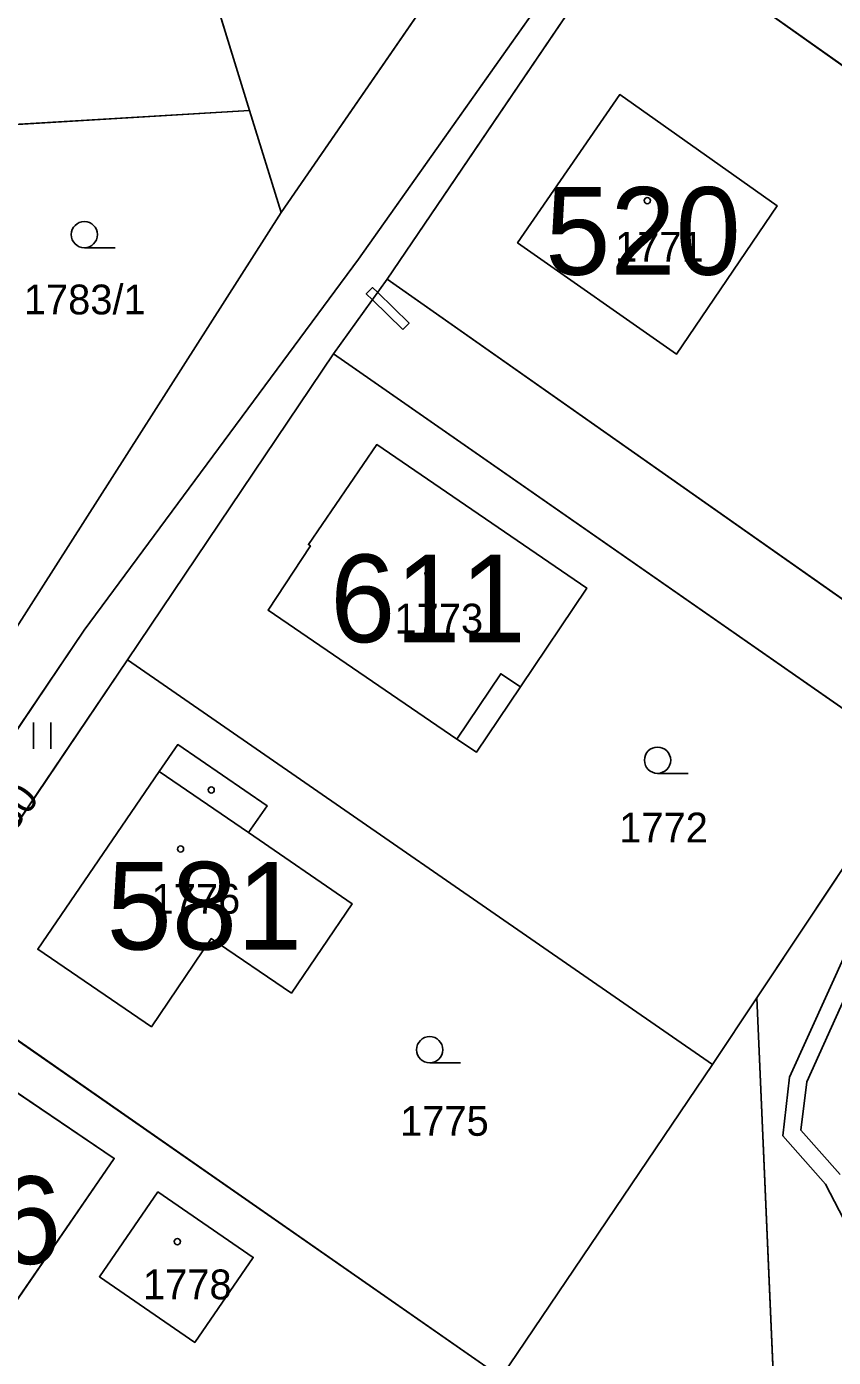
# Model space of a CAD drawing. Extents: x -689422 to -685210, y -987725 to -982160.
# Drawn here: x -687403.9 to -687357.9, y -985044.9 to -984969 of the extents above; entities that cross this region are included whole.
import ezdxf

# ---------------------------------------------------------------- set-up
doc = ezdxf.new("R2010")
doc.units = 0
for name, color, linetype in [('KN_Budovy', 7, 'Continuous'), ('KN_Budovy_cisla_domovni', 7, 'Continuous'), ('KN_Hranice_parcel', 7, 'Continuous'), ('KN_Hranice_parcel_vnitrni_kresba', 7, 'Continuous'), ('KN_Parcelni cisla', 7, 'Continuous'), ('KN_Polygon parcely', 7, 'Continuous'), ('KN_POZEMKY_ORNA PUDA', 7, 'Continuous'), ('KN_POZEMKY_OSTATNI PLOCHA', 7, 'Continuous'), ('KN_POZEMKY_TTP', 7, 'Continuous'), ('KN_POZEMKY_ZAHRADA', 7, 'Continuous'), ('KN_POZEMKY_ZASTAVENA PLOCHA', 7, 'Continuous'), ('KN_VYUZITI_17_ostatni plocha_ostatni komunikace', 7, 'Continuous'), ('KN_VYUZITI_26_ostatni plocha_jina plocha', 7, 'Continuous'), ('KN_Věcná břemena k části', 7, 'Continuous'), ('KN_Značky budov', 7, 'Continuous'), ('KN_Značky kultur', 7, 'Continuous')]:
    doc.layers.add(name, color=color, linetype=linetype)

msp = doc.modelspace()

# ---------------------------------------------------------------- linework, layer by layer
at = {"layer": 'KN_Budovy'}
for points in [[(-687370.08, -984972.87), (-687375.91, -984981.32), (-687366.84, -984987.68), (-687361.1, -984979.21)], [(-687383.94, -984992.84), (-687387.84, -984998.55), (-687387.73, -984998.62), (-687390.14, -985002.29), (-687379.37, -985009.64), (-687376.87, -985005.92), (-687375.75, -985006.67), (-687371.96, -985001.03)], [(-687403.28, -985021.64), (-687396.8, -985026.06), (-687393.38, -985021.03), (-687388.81, -985024.14), (-687385.35, -985019.04), (-687391.25, -985014.98), (-687396.35, -985011.5)], [(-687408.56, -985029.47), (-687415.04, -985039.08), (-687406.63, -985044.78), (-687398.92, -985033.57), (-687406.18, -985028.66), (-687407.3, -985030.32)], [(-687396.43, -985035.48), (-687399.76, -985040.32), (-687394.33, -985044.07), (-687390.99, -985039.22)]]:
    msp.add_lwpolyline(points, close=True, dxfattribs=at)
at = {"layer": 'KN_Hranice_parcel'}
for p, q in [((-687399.9, -984945.5), (-687391.21, -984973.77)), ((-687366.79, -984946.79), (-687389.4, -984979.6)), ((-687369.33, -984962.72), (-687383.34, -984983.41)), ((-687369.33, -984962.72), (-687337.06, -984985.6)), ((-687433.5, -984976.32), (-687391.21, -984973.77)), ((-687391.21, -984973.77), (-687389.4, -984979.6)), ((-687389.4, -984979.6), (-687404.63, -985003.48)), ((-687383.34, -984983.41), (-687386.41, -984987.66)), ((-687386.41, -984987.66), (-687398.16, -985005.13)), ((-687398.16, -985005.13), (-687410.16, -985022.86)), ((-687398.16, -985005.13), (-687364.78, -985028.22)), ((-687410.16, -985022.86), (-687376.84, -985046.05)), ((-687362.25, -985024.4), (-687364.78, -985028.22)), ((-687359.23, -985093.93), (-687362.25, -985024.4)), ((-687364.78, -985028.22), (-687376.84, -985046.05))]:
    msp.add_line(p, q, dxfattribs=at)
for points in [[(-687331.76, -984907.04), (-687384.98, -984982.26), (-687400.63, -985003.42), (-687412.62, -985021.15), (-687423.12, -985039.7)], [(-687375.91, -984981.32), (-687370.08, -984972.87), (-687361.1, -984979.21), (-687366.84, -984987.68), (-687375.91, -984981.32)], [(-687343.94, -984995.79), (-687350.95, -985006.18), (-687383.34, -984983.41)], [(-687386.41, -984987.66), (-687353.21, -985010.79), (-687362.25, -985024.4)], [(-687371.96, -985001.03), (-687375.75, -985006.67), (-687378.26, -985010.4), (-687379.37, -985009.64), (-687390.14, -985002.29), (-687387.73, -984998.62), (-687387.84, -984998.55), (-687383.94, -984992.84), (-687371.96, -985001.03)], [(-687391.25, -985014.98), (-687385.35, -985019.04), (-687388.81, -985024.14), (-687393.38, -985021.03), (-687396.8, -985026.06), (-687403.28, -985021.64), (-687396.35, -985011.5), (-687395.3, -985009.96), (-687390.2, -985013.45), (-687391.25, -985014.98)], [(-687407.3, -985030.32), (-687406.18, -985028.66), (-687398.92, -985033.57), (-687406.63, -985044.78), (-687415.04, -985039.08), (-687408.56, -985029.47), (-687407.3, -985030.32)], [(-687394.33, -985044.07), (-687399.76, -985040.32), (-687396.43, -985035.48), (-687390.99, -985039.22), (-687394.33, -985044.07)]]:
    msp.add_lwpolyline(points, dxfattribs=at)
at = {"layer": 'KN_Hranice_parcel_vnitrni_kresba'}
for p, q in [((-687379.37, -985009.64), (-687376.87, -985005.92)), ((-687376.87, -985005.92), (-687375.75, -985006.67)), ((-687391.25, -985014.98), (-687396.35, -985011.5))]:
    msp.add_line(p, q, dxfattribs=at)
at = {"layer": 'KN_Polygon parcely'}
for points in [[(-687426.99, -985045.07), (-687423.12, -985039.7), (-687412.62, -985021.15), (-687400.63, -985003.42), (-687384.98, -984982.26), (-687331.76, -984907.04), (-687319.18, -984890.09), (-687315.09, -984886.85), (-687313.72, -984885.04), (-687294.73, -984859.91)], [(-687315.96, -984876.46), (-687321.6, -984883.93), (-687326.66, -984890.33), (-687327.95, -984889.56), (-687334.82, -984899.8), (-687341.61, -984909.93), (-687348.46, -984919.8), (-687354.19, -984928.05), (-687363.41, -984941.68), (-687366.79, -984946.79), (-687389.4, -984979.6), (-687404.63, -985003.48), (-687418.27, -985024.86), (-687424.32, -985034.07), (-687429.32, -985040.27), (-687428.78, -985047.56)], [(-687232.04, -984926.56), (-687261.03, -984929.69), (-687324.15, -985007.79), (-687343.94, -984995.79), (-687350.95, -985006.18), (-687383.34, -984983.41), (-687386.41, -984987.66), (-687353.21, -985010.79), (-687362.25, -985024.4), (-687359.23, -985093.93)]]:
    msp.add_lwpolyline(points, dxfattribs=at)
for points in [[(-687358.07, -984946.1), (-687344.92, -984926.49), (-687331.76, -984907.04), (-687384.98, -984982.26), (-687400.63, -985003.42), (-687412.62, -985021.15), (-687423.12, -985039.7), (-687422.02, -985040.45), (-687410.16, -985022.86), (-687398.16, -985005.13), (-687386.41, -984987.66), (-687383.34, -984983.41), (-687369.33, -984962.72)], [(-687399.9, -984945.5), (-687391.21, -984973.77), (-687389.4, -984979.6), (-687366.79, -984946.79), (-687395.9, -984926.69), (-687402.1, -984937.11)], [(-687399.9, -984945.5), (-687435.45, -984943.89), (-687433.5, -984976.32), (-687391.21, -984973.77)], [(-687325.91, -984968.88), (-687358.07, -984946.1), (-687369.33, -984962.72), (-687337.06, -984985.6)], [(-687383.34, -984983.41), (-687350.95, -985006.18), (-687343.94, -984995.79), (-687337.06, -984985.6), (-687369.33, -984962.72)], [(-687375.91, -984981.32), (-687370.08, -984972.87), (-687361.1, -984979.21), (-687366.84, -984987.68)], [(-687375.91, -984981.32), (-687366.84, -984987.68), (-687361.1, -984979.21), (-687370.08, -984972.87)], [(-687431.11, -985012.86), (-687426.9, -985012.54), (-687427.14, -985009.52), (-687420.25, -985008.98), (-687421.66, -985003.43), (-687413.26, -985001.29), (-687404.63, -985003.48), (-687389.4, -984979.6), (-687391.21, -984973.77), (-687433.5, -984976.32)], [(-687386.41, -984987.66), (-687398.16, -985005.13), (-687364.78, -985028.22), (-687362.25, -985024.4), (-687353.21, -985010.79)], [(-687371.96, -985001.03), (-687375.75, -985006.67), (-687378.26, -985010.4), (-687379.37, -985009.64), (-687390.14, -985002.29), (-687387.73, -984998.62), (-687387.84, -984998.55), (-687383.94, -984992.84)], [(-687371.96, -985001.03), (-687383.94, -984992.84), (-687387.84, -984998.55), (-687387.73, -984998.62), (-687390.14, -985002.29), (-687379.37, -985009.64), (-687378.26, -985010.4), (-687375.75, -985006.67)], [(-687376.84, -985046.05), (-687364.78, -985028.22), (-687398.16, -985005.13), (-687410.16, -985022.86)], [(-687391.25, -985014.98), (-687385.35, -985019.04), (-687388.81, -985024.14), (-687393.38, -985021.03), (-687396.8, -985026.06), (-687403.28, -985021.64), (-687396.35, -985011.5), (-687395.3, -985009.96), (-687390.2, -985013.45)], [(-687391.25, -985014.98), (-687390.2, -985013.45), (-687395.3, -985009.96), (-687396.35, -985011.5), (-687403.28, -985021.64), (-687396.8, -985026.06), (-687393.38, -985021.03), (-687388.81, -985024.14), (-687385.35, -985019.04)], [(-687410.16, -985022.86), (-687422.02, -985040.45), (-687394.63, -985059.14), (-687388.5, -985063.19), (-687376.84, -985046.05)], [(-687376.84, -985046.05), (-687388.5, -985063.19), (-687394.63, -985059.14), (-687403.44, -985072.25), (-687359.23, -985093.93), (-687362.25, -985024.4), (-687364.78, -985028.22)], [(-687407.3, -985030.32), (-687406.18, -985028.66), (-687398.92, -985033.57), (-687406.63, -985044.78), (-687415.04, -985039.08), (-687408.56, -985029.47)], [(-687407.3, -985030.32), (-687408.56, -985029.47), (-687415.04, -985039.08), (-687406.63, -985044.78), (-687398.92, -985033.57), (-687406.18, -985028.66)], [(-687394.33, -985044.07), (-687399.76, -985040.32), (-687396.43, -985035.48), (-687390.99, -985039.22)], [(-687394.33, -985044.07), (-687390.99, -985039.22), (-687396.43, -985035.48), (-687399.76, -985040.32)]]:
    msp.add_lwpolyline(points, close=True, dxfattribs=at)
at = {"layer": 'KN_POZEMKY_ORNA PUDA'}
for p, q in [((-687399.9, -984945.5), (-687391.21, -984973.77)), ((-687391.21, -984973.77), (-687433.5, -984976.32)), ((-687364.78, -985028.22), (-687362.25, -985024.4)), ((-687362.25, -985024.4), (-687359.23, -985093.93)), ((-687376.84, -985046.05), (-687364.78, -985028.22))]:
    msp.add_line(p, q, dxfattribs=at)
at = {"layer": 'KN_POZEMKY_OSTATNI PLOCHA'}
for p, q in [((-687331.76, -984907.04), (-687384.98, -984982.26)), ((-687389.4, -984979.6), (-687366.79, -984946.79)), ((-687404.63, -985003.48), (-687389.4, -984979.6)), ((-687384.98, -984982.26), (-687400.63, -985003.42)), ((-687386.41, -984987.66), (-687383.34, -984983.41)), ((-687383.34, -984983.41), (-687350.95, -985006.18)), ((-687353.21, -985010.79), (-687386.41, -984987.66)), ((-687400.63, -985003.42), (-687412.62, -985021.15)), ((-687362.25, -985024.4), (-687353.21, -985010.79)), ((-687359.23, -985093.93), (-687362.25, -985024.4))]:
    msp.add_line(p, q, dxfattribs=at)
at = {"layer": 'KN_POZEMKY_TTP'}
for p, q in [((-687384.98, -984982.26), (-687331.76, -984907.04)), ((-687369.33, -984962.72), (-687383.34, -984983.41)), ((-687400.63, -985003.42), (-687384.98, -984982.26)), ((-687383.34, -984983.41), (-687386.41, -984987.66)), ((-687386.41, -984987.66), (-687398.16, -985005.13)), ((-687412.62, -985021.15), (-687400.63, -985003.42)), ((-687398.16, -985005.13), (-687410.16, -985022.86))]:
    msp.add_line(p, q, dxfattribs=at)
at = {"layer": 'KN_POZEMKY_ZAHRADA'}
for p, q in [((-687391.21, -984973.77), (-687399.9, -984945.5)), ((-687366.79, -984946.79), (-687389.4, -984979.6)), ((-687383.34, -984983.41), (-687369.33, -984962.72)), ((-687369.33, -984962.72), (-687337.06, -984985.6)), ((-687337.06, -984985.6), (-687369.33, -984962.72)), ((-687370.08, -984972.87), (-687375.91, -984981.32)), ((-687361.1, -984979.21), (-687370.08, -984972.87)), ((-687433.5, -984976.32), (-687391.21, -984973.77)), ((-687389.4, -984979.6), (-687391.21, -984973.77)), ((-687391.21, -984973.77), (-687389.4, -984979.6)), ((-687389.4, -984979.6), (-687404.63, -985003.48)), ((-687366.84, -984987.68), (-687361.1, -984979.21)), ((-687375.91, -984981.32), (-687366.84, -984987.68)), ((-687350.95, -985006.18), (-687383.34, -984983.41)), ((-687398.16, -985005.13), (-687386.41, -984987.66)), ((-687386.41, -984987.66), (-687353.21, -985010.79)), ((-687383.94, -984992.84), (-687387.84, -984998.55)), ((-687371.96, -985001.03), (-687383.94, -984992.84)), ((-687387.73, -984998.62), (-687390.14, -985002.29)), ((-687387.84, -984998.55), (-687387.73, -984998.62)), ((-687375.75, -985006.67), (-687371.96, -985001.03)), ((-687390.14, -985002.29), (-687379.37, -985009.64)), ((-687410.16, -985022.86), (-687398.16, -985005.13)), ((-687364.78, -985028.22), (-687398.16, -985005.13)), ((-687398.16, -985005.13), (-687364.78, -985028.22)), ((-687378.26, -985010.4), (-687375.75, -985006.67)), ((-687395.3, -985009.96), (-687396.35, -985011.5)), ((-687390.2, -985013.45), (-687395.3, -985009.96)), ((-687379.37, -985009.64), (-687378.26, -985010.4)), ((-687353.21, -985010.79), (-687362.25, -985024.4)), ((-687396.35, -985011.5), (-687403.28, -985021.64)), ((-687391.25, -985014.98), (-687390.2, -985013.45)), ((-687385.35, -985019.04), (-687391.25, -985014.98)), ((-687388.81, -985024.14), (-687385.35, -985019.04)), ((-687403.28, -985021.64), (-687396.8, -985026.06)), ((-687396.8, -985026.06), (-687393.38, -985021.03)), ((-687393.38, -985021.03), (-687388.81, -985024.14)), ((-687410.16, -985022.86), (-687376.84, -985046.05)), ((-687376.84, -985046.05), (-687410.16, -985022.86)), ((-687362.25, -985024.4), (-687364.78, -985028.22)), ((-687364.78, -985028.22), (-687376.84, -985046.05)), ((-687398.92, -985033.57), (-687406.18, -985028.66)), ((-687406.63, -985044.78), (-687398.92, -985033.57)), ((-687396.43, -985035.48), (-687399.76, -985040.32)), ((-687390.99, -985039.22), (-687396.43, -985035.48)), ((-687394.33, -985044.07), (-687390.99, -985039.22)), ((-687399.76, -985040.32), (-687394.33, -985044.07))]:
    msp.add_line(p, q, dxfattribs=at)
at = {"layer": 'KN_POZEMKY_ZASTAVENA PLOCHA'}
for p, q in [((-687375.91, -984981.32), (-687370.08, -984972.87)), ((-687370.08, -984972.87), (-687361.1, -984979.21)), ((-687361.1, -984979.21), (-687366.84, -984987.68)), ((-687366.84, -984987.68), (-687375.91, -984981.32)), ((-687387.84, -984998.55), (-687383.94, -984992.84)), ((-687383.94, -984992.84), (-687371.96, -985001.03)), ((-687390.14, -985002.29), (-687387.73, -984998.62)), ((-687387.73, -984998.62), (-687387.84, -984998.55)), ((-687371.96, -985001.03), (-687375.75, -985006.67)), ((-687379.37, -985009.64), (-687390.14, -985002.29)), ((-687375.75, -985006.67), (-687378.26, -985010.4)), ((-687396.35, -985011.5), (-687395.3, -985009.96)), ((-687395.3, -985009.96), (-687390.2, -985013.45)), ((-687378.26, -985010.4), (-687379.37, -985009.64)), ((-687403.28, -985021.64), (-687396.35, -985011.5)), ((-687390.2, -985013.45), (-687391.25, -985014.98)), ((-687391.25, -985014.98), (-687385.35, -985019.04)), ((-687385.35, -985019.04), (-687388.81, -985024.14)), ((-687396.8, -985026.06), (-687403.28, -985021.64)), ((-687393.38, -985021.03), (-687396.8, -985026.06)), ((-687388.81, -985024.14), (-687393.38, -985021.03)), ((-687406.18, -985028.66), (-687398.92, -985033.57)), ((-687398.92, -985033.57), (-687406.63, -985044.78)), ((-687399.76, -985040.32), (-687396.43, -985035.48)), ((-687396.43, -985035.48), (-687390.99, -985039.22)), ((-687390.99, -985039.22), (-687394.33, -985044.07)), ((-687394.33, -985044.07), (-687399.76, -985040.32))]:
    msp.add_line(p, q, dxfattribs=at)
at = {"layer": 'KN_VYUZITI_17_ostatni plocha_ostatni komunikace'}
for p, q in [((-687331.76, -984907.04), (-687384.98, -984982.26)), ((-687389.4, -984979.6), (-687366.79, -984946.79)), ((-687404.63, -985003.48), (-687389.4, -984979.6)), ((-687384.98, -984982.26), (-687400.63, -985003.42)), ((-687400.63, -985003.42), (-687412.62, -985021.15))]:
    msp.add_line(p, q, dxfattribs=at)
at = {"layer": 'KN_VYUZITI_26_ostatni plocha_jina plocha'}
for p, q in [((-687386.41, -984987.66), (-687383.34, -984983.41)), ((-687383.34, -984983.41), (-687350.95, -985006.18)), ((-687353.21, -985010.79), (-687386.41, -984987.66)), ((-687362.25, -985024.4), (-687353.21, -985010.79)), ((-687359.23, -985093.93), (-687362.25, -985024.4))]:
    msp.add_line(p, q, dxfattribs=at)
at = {"layer": 'KN_Věcná břemena k části'}
msp.add_lwpolyline([(-687382.46, -984986.28), (-687382.1, -984985.92), (-687383.89, -984984.17), (-687384.18, -984983.88), (-687384.54, -984984.24), (-687384.19, -984984.58)], close=True, dxfattribs=at)
for points in [[(-687356.01, -985019.26), (-687360.39, -985028.93), (-687360.78, -985032.28), (-687358.35, -985035.04), (-687357.05, -985037.54)], [(-687357.51, -985034.48), (-687359.74, -985031.96), (-687359.41, -985029.21), (-687355.09, -985019.64)]]:
    msp.add_lwpolyline(points, dxfattribs=at)
at = {"layer": 'KN_Značky budov'}
for centre in [(-687368.507, -984978.919), (-687381.017, -985000.199), (-687393.387, -985012.549), (-687395.137, -985015.919), (-687395.317, -985038.319)]:
    msp.add_circle(centre, 0.175, dxfattribs=at)
at = {"layer": 'KN_Značky kultur'}
for p, q in [((-687400.623, -984981.61), (-687398.873, -984981.61)), ((-687403.531, -985010.2), (-687403.531, -985008.7)), ((-687402.53, -985010.2), (-687402.53, -985008.7)), ((-687367.923, -985011.6), (-687366.173, -985011.6)), ((-687380.923, -985028.12), (-687379.173, -985028.12))]:
    msp.add_line(p, q, dxfattribs=at)
for centre in [(-687400.623, -984980.86), (-687367.923, -985010.85), (-687380.923, -985027.37)]:
    msp.add_circle(centre, 0.75, dxfattribs=at)

# ---------------------------------------------------------------- texts
at = {"layer": 'KN_Budovy_cisla_domovni'}
for s, p in [('520', (-687374.33, -984983.149)), ('611', (-687386.601, -985004.114)), ('581', (-687399.352, -985021.654)), ('586', (-687413.093, -985039.594))]:
    msp.add_text(s, height=5, dxfattribs=at).set_placement(p)
at = {"layer": 'KN_Parcelni cisla'}
for s, p in [('1771', (-687370.35, -984982.4)), ('1783/1', (-687404.077, -984985.41)), ('1773', (-687382.93, -985003.62)), ('1772', (-687370.11, -985015.54)), ('1776', (-687396.79, -985019.61)), ('1775', (-687382.61, -985032.28)), ('1778', (-687397.28, -985041.61))]:
    msp.add_text(s, height=1.7, dxfattribs=at).set_placement(p)
msp.add_text('1780', height=1.7, rotation=52, dxfattribs=at).set_placement((-687406.25, -985017.033))

doc.saveas('drawing.dxf')
